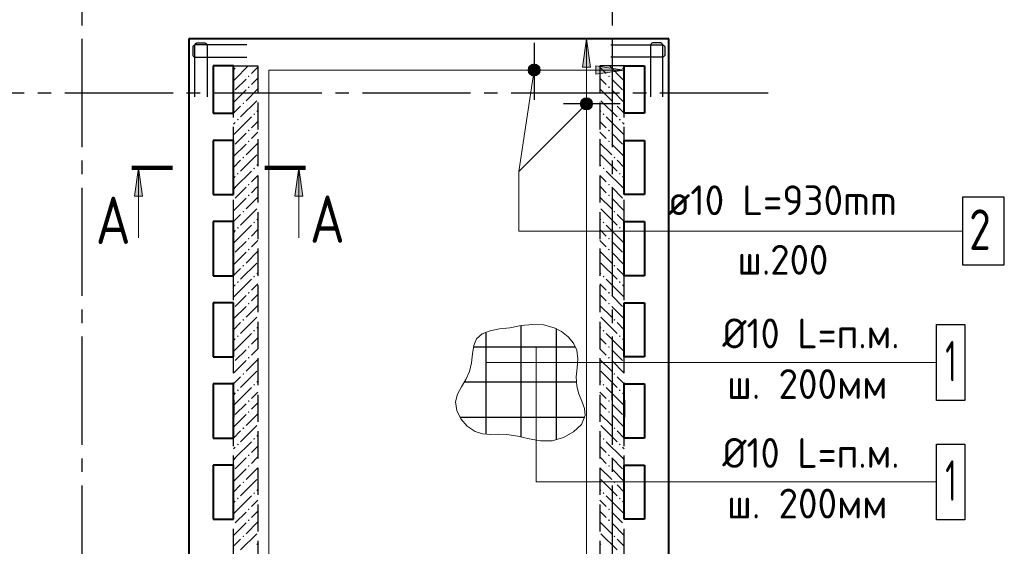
# Model space of a CAD drawing. Header units: millimetres. Extents: x 40580 to 1168286, y -220995 to 81020.
# Tile 321 of 419: x 814359 to 821639, y -107992 to -104100. Entities that reach past the tile are written whole.
import ezdxf

# ---------------------------------------------------------------- set-up
doc = ezdxf.new("R2010")
doc.units = ezdxf.units.MM
for name, pattern in [('______2', [270, 200, -70]), ('______5', [1100, 800, -100, 100, -100]), ('CENTER', [2, 1.25, -0.25, 0.25, -0.25])]:
    doc.linetypes.add(name, pattern=pattern)
for name, color, linetype, lineweight in [('Standard', 7, 'Continuous', 25), ('ОСИ', 7, 'CENTER', 15), ('Основная', 7, 'Continuous', 40), ('Позиционная метка линия выноска', 7, 'Continuous', 13), ('Позиционная метка номер позиции', 7, 'Continuous', 13), ('Узлы символ', 7, 'Continuous', 25)]:
    doc.layers.add(name, color=color, linetype=linetype, lineweight=lineweight)
doc.layers.add('ЖБ Стена верхний уровень', color=7, linetype='______2', true_color=0x656565)
doc.layers.add('Тонкие', color=7, linetype='Continuous')
doc.styles.add('ISOCPEUR', font='isocpeur.ttf')

msp = doc.modelspace()

# ---------------------------------------------------------------- hatches: boundary and pattern name
at = {"layer": 'ЖБ Стена верхний уровень', "linetype": 'Continuous', "lineweight": -3, "transparency": 33554687}
for points in [[(815999.1, -104442.1), (815995.8, -104445.5), (815992.4, -104442.1)], [(818799.1, -104442.1), (818795.8, -104445.5), (818792.4, -104442.1)], [(816058.4, -104519), (816051.9, -104512.5), (816045.4, -104519), (816051.9, -104525.5)], [(818709.3, -104519), (818715.8, -104512.5), (818722.3, -104519), (818715.8, -104525.5)], [(816058.4, -104599), (816051.9, -104592.5), (816045.4, -104599), (816051.9, -104605.5)], [(818709.3, -104599), (818715.8, -104592.5), (818722.3, -104599), (818715.8, -104605.5)], [(816018.4, -104719), (816011.9, -104712.5), (816005.4, -104719), (816011.9, -104725.5)], [(818749.3, -104719), (818755.8, -104712.5), (818762.3, -104719), (818755.8, -104725.5)], [(815978.4, -104839), (815971.9, -104832.5), (815965.4, -104839), (815971.9, -104845.5)], [(816098.4, -104799), (816091.9, -104792.5), (816085.4, -104799), (816091.9, -104805.5)], [(818669.3, -104799), (818675.8, -104792.5), (818682.3, -104799), (818675.8, -104805.5)], [(818789.3, -104839), (818795.8, -104832.5), (818802.3, -104839), (818795.8, -104845.5)], [(816058.4, -104919), (816051.9, -104912.5), (816045.4, -104919), (816051.9, -104925.5)], [(818709.3, -104919), (818715.8, -104912.5), (818722.3, -104919), (818715.8, -104925.5)], [(816058.4, -104999), (816051.9, -104992.5), (816045.4, -104999), (816051.9, -105005.5)], [(818709.3, -104999), (818715.8, -104992.5), (818722.3, -104999), (818715.8, -105005.5)], [(816018.4, -105119), (816011.9, -105112.5), (816005.4, -105119), (816011.9, -105125.5)], [(818749.3, -105119), (818755.8, -105112.5), (818762.3, -105119), (818755.8, -105125.5)], [(816098.4, -105199), (816091.9, -105192.5), (816085.4, -105199), (816091.9, -105205.5)], [(818669.3, -105199), (818675.8, -105192.5), (818682.3, -105199), (818675.8, -105205.5)], [(815978.4, -105239), (815971.9, -105232.5), (815965.4, -105239), (815971.9, -105245.5)], [(818789.3, -105239), (818795.8, -105232.5), (818802.3, -105239), (818795.8, -105245.5)], [(816058.4, -105319), (816051.9, -105312.5), (816045.4, -105319), (816051.9, -105325.5)], [(818709.3, -105319), (818715.8, -105312.5), (818722.3, -105319), (818715.8, -105325.5)], [(816058.4, -105399), (816051.9, -105392.5), (816045.4, -105399), (816051.9, -105405.5)], [(818709.3, -105399), (818715.8, -105392.5), (818722.3, -105399), (818715.8, -105405.5)], [(816018.4, -105519), (816011.9, -105512.5), (816005.4, -105519), (816011.9, -105525.5)], [(818749.3, -105519), (818755.8, -105512.5), (818762.3, -105519), (818755.8, -105525.5)], [(815978.4, -105639), (815971.9, -105632.5), (815965.4, -105639), (815971.9, -105645.5)], [(816098.4, -105599), (816091.9, -105592.5), (816085.4, -105599), (816091.9, -105605.5)], [(818669.3, -105599), (818675.8, -105592.5), (818682.3, -105599), (818675.8, -105605.5)], [(818789.3, -105639), (818795.8, -105632.5), (818802.3, -105639), (818795.8, -105645.5)], [(816058.4, -105719), (816051.9, -105712.5), (816045.4, -105719), (816051.9, -105725.5)], [(818709.3, -105719), (818715.8, -105712.5), (818722.3, -105719), (818715.8, -105725.5)], [(816058.4, -105799), (816051.9, -105792.5), (816045.4, -105799), (816051.9, -105805.5)], [(818709.3, -105799), (818715.8, -105792.5), (818722.3, -105799), (818715.8, -105805.5)], [(816018.4, -105919), (816011.9, -105912.5), (816005.4, -105919), (816011.9, -105925.5)], [(818749.3, -105919), (818755.8, -105912.5), (818762.3, -105919), (818755.8, -105925.5)], [(816098.4, -105999), (816091.9, -105992.5), (816085.4, -105999), (816091.9, -106005.5)], [(818669.3, -105999), (818675.8, -105992.5), (818682.3, -105999), (818675.8, -106005.5)], [(815978.4, -106039), (815971.9, -106032.5), (815965.4, -106039), (815971.9, -106045.5)], [(818789.3, -106039), (818795.8, -106032.5), (818802.3, -106039), (818795.8, -106045.5)], [(816058.4, -106119), (816051.9, -106112.5), (816045.4, -106119), (816051.9, -106125.5)], [(818709.3, -106119), (818715.8, -106112.5), (818722.3, -106119), (818715.8, -106125.5)], [(816058.4, -106199), (816051.9, -106192.5), (816045.4, -106199), (816051.9, -106205.5)], [(818709.3, -106199), (818715.8, -106192.5), (818722.3, -106199), (818715.8, -106205.5)], [(816018.4, -106319), (816011.9, -106312.5), (816005.4, -106319), (816011.9, -106325.5)], [(818749.3, -106319), (818755.8, -106312.5), (818762.3, -106319), (818755.8, -106325.5)], [(815978.4, -106439), (815971.9, -106432.5), (815965.4, -106439), (815971.9, -106445.5)], [(816098.4, -106399), (816091.9, -106392.5), (816085.4, -106399), (816091.9, -106405.5)], [(818669.3, -106399), (818675.8, -106392.5), (818682.3, -106399), (818675.8, -106405.5)], [(818789.3, -106439), (818795.8, -106432.5), (818802.3, -106439), (818795.8, -106445.5)], [(816058.4, -106519), (816051.9, -106512.5), (816045.4, -106519), (816051.9, -106525.5)], [(818709.3, -106519), (818715.8, -106512.5), (818722.3, -106519), (818715.8, -106525.5)], [(816058.4, -106599), (816051.9, -106592.5), (816045.4, -106599), (816051.9, -106605.5)], [(818709.3, -106599), (818715.8, -106592.5), (818722.3, -106599), (818715.8, -106605.5)], [(816018.4, -106719), (816011.9, -106712.5), (816005.4, -106719), (816011.9, -106725.5)], [(818749.3, -106719), (818755.8, -106712.5), (818762.3, -106719), (818755.8, -106725.5)], [(816098.4, -106799), (816091.9, -106792.5), (816085.4, -106799), (816091.9, -106805.5)], [(818669.3, -106799), (818675.8, -106792.5), (818682.3, -106799), (818675.8, -106805.5)], [(815978.4, -106839), (815971.9, -106832.5), (815965.4, -106839), (815971.9, -106845.5)], [(818789.3, -106839), (818795.8, -106832.5), (818802.3, -106839), (818795.8, -106845.5)], [(816058.4, -106919), (816051.9, -106912.5), (816045.4, -106919), (816051.9, -106925.5)], [(818709.3, -106919), (818715.8, -106912.5), (818722.3, -106919), (818715.8, -106925.5)], [(816058.4, -106999), (816051.9, -106992.5), (816045.4, -106999), (816051.9, -107005.5)], [(818709.3, -106999), (818715.8, -106992.5), (818722.3, -106999), (818715.8, -107005.5)], [(816018.4, -107119), (816011.9, -107112.5), (816005.4, -107119), (816011.9, -107125.5)], [(818749.3, -107119), (818755.8, -107112.5), (818762.3, -107119), (818755.8, -107125.5)], [(815978.4, -107239), (815971.9, -107232.5), (815965.4, -107239), (815971.9, -107245.5)], [(816098.4, -107199), (816091.9, -107192.5), (816085.4, -107199), (816091.9, -107205.5)], [(818669.3, -107199), (818675.8, -107192.5), (818682.3, -107199), (818675.8, -107205.5)], [(818789.3, -107239), (818795.8, -107232.5), (818802.3, -107239), (818795.8, -107245.5)], [(816058.4, -107319), (816051.9, -107312.5), (816045.4, -107319), (816051.9, -107325.5)], [(818709.3, -107319), (818715.8, -107312.5), (818722.3, -107319), (818715.8, -107325.5)], [(816058.4, -107399), (816051.9, -107392.5), (816045.4, -107399), (816051.9, -107405.5)], [(818709.3, -107399), (818715.8, -107392.5), (818722.3, -107399), (818715.8, -107405.5)], [(816018.4, -107519), (816011.9, -107512.5), (816005.4, -107519), (816011.9, -107525.5)], [(818749.3, -107519), (818755.8, -107512.5), (818762.3, -107519), (818755.8, -107525.5)], [(816098.4, -107599), (816091.9, -107592.5), (816085.4, -107599), (816091.9, -107605.5)], [(818669.3, -107599), (818675.8, -107592.5), (818682.3, -107599), (818675.8, -107605.5)], [(815978.4, -107639), (815971.9, -107632.5), (815965.4, -107639), (815971.9, -107645.5)], [(818789.3, -107639), (818795.8, -107632.5), (818802.3, -107639), (818795.8, -107645.5)], [(816058.4, -107719), (816051.9, -107712.5), (816045.4, -107719), (816051.9, -107725.5)], [(818709.3, -107719), (818715.8, -107712.5), (818722.3, -107719), (818715.8, -107725.5)], [(816058.4, -107799), (816051.9, -107792.5), (816045.4, -107799), (816051.9, -107805.5)], [(818709.3, -107799), (818715.8, -107792.5), (818722.3, -107799), (818715.8, -107805.5)], [(816018.4, -107919), (816011.9, -107912.5), (816005.4, -107919), (816011.9, -107925.5)], [(818749.3, -107919), (818755.8, -107912.5), (818762.3, -107919), (818755.8, -107925.5)]]:
    msp.add_hatch(color=7, dxfattribs=at).paths.add_polyline_path(points, flags=16)
at = {"layer": 'Позиционная метка линия выноска', "linetype": 'Continuous', "lineweight": 13, "transparency": 33554687}
msp.add_hatch(color=7, dxfattribs=at).paths.add_polyline_path([(818578.8, -104452.1), (818548.8, -104242.1), (818518.8, -104452.1)])
msp.add_hatch(color=7, dxfattribs=at).paths.add_polyline_path([(818618.8, -104442.1), (818828.8, -104472.1), (818618.8, -104502.1)], flags=16)
at = {"layer": 'Позиционная метка номер позиции', "linetype": 'Continuous', "lineweight": 13, "transparency": 33554687}
for points in [[(818194.9, -104503.9), (818131.3, -104440.3), (818119.8, -104460.6)], [(818194.9, -104503.9), (818119.8, -104460.6), (818174.6, -104515.4)], [(818174.6, -104515.4), (818119.8, -104460.6), (818119.8, -104483.6)], [(818206.4, -104483.6), (818151.6, -104428.8), (818131.3, -104440.3)], [(818206.4, -104483.6), (818131.3, -104440.3), (818194.9, -104503.9)], [(818206.4, -104460.6), (818174.6, -104428.8), (818151.6, -104428.8)], [(818206.4, -104460.6), (818151.6, -104428.8), (818206.4, -104483.6)], [(818174.6, -104428.8), (818206.4, -104460.6), (818194.9, -104440.3)], [(818174.6, -104515.4), (818119.8, -104483.6), (818151.6, -104515.4)], [(818151.6, -104515.4), (818119.8, -104483.6), (818131.3, -104503.9)], [(818592.1, -104733.5), (818537.4, -104678.8), (818517, -104690.3)], [(818592.1, -104710.6), (818560.3, -104678.8), (818537.4, -104678.8)], [(818592.1, -104710.6), (818537.4, -104678.8), (818592.1, -104733.5)], [(818560.3, -104678.8), (818592.1, -104710.6), (818580.6, -104690.3)], [(818580.6, -104753.9), (818517, -104690.3), (818505.5, -104710.6)], [(818580.6, -104753.9), (818505.5, -104710.6), (818560.3, -104765.4)], [(818560.3, -104765.4), (818505.5, -104710.6), (818505.5, -104733.5)], [(818560.3, -104765.4), (818505.5, -104733.5), (818537.4, -104765.4)], [(818537.4, -104765.4), (818505.5, -104733.5), (818517, -104753.9)], [(818592.1, -104733.5), (818517, -104690.3), (818580.6, -104753.9)]]:
    msp.add_hatch(color=7, dxfattribs=at).paths.add_polyline_path(points)
at = {"layer": 'Узлы символ', "linetype": 'Continuous', "lineweight": 13, "transparency": 33554687}
for points in [[(815207.8, -105404.2), (815237.8, -105194.2), (815267.8, -105404.2)], [(816392.1, -105404.2), (816422.1, -105194.2), (816452.1, -105404.2)]]:
    msp.add_hatch(color=7, dxfattribs=at).paths.add_polyline_path(points, flags=16)

# ---------------------------------------------------------------- linework, layer by layer
at = {"color": 7, "linetype": 'Continuous', "lineweight": 25, "transparency": 33554687}
for p, q in [((818163.1, -104272.1), (818163.1, -104692.1)), ((818798.8, -104722.1), (818378.8, -104722.1))]:
    msp.add_line(p, q, dxfattribs=at)
at = {"color": 7, "linetype": 'Continuous', "lineweight": -3, "transparency": 33554687}
for points in [[(816037.8, -104287.1), (815656.9, -104287.1), (815653.4, -104287.6), (815649.8, -104288.8), (815646.4, -104290.7), (815643.7, -104293), (815641.4, -104295.7), (815639.5, -104299.1), (815638.3, -104302.7), (815637.8, -104306.2), (815637.8, -104358), (815638.3, -104361.5), (815639.5, -104365.2), (815641.4, -104368.5), (815643.7, -104371.2), (815646.4, -104373.5), (815649.8, -104375.4), (815653.4, -104376.6), (815656.9, -104377.1), (816037.8, -104377.1)], [(816037.8, -104287.1), (815656.9, -104287.1), (815653.4, -104287.6), (815649.8, -104288.8), (815646.4, -104290.7), (815643.7, -104293), (815641.4, -104295.7), (815639.5, -104299.1), (815638.3, -104302.7), (815637.8, -104306.2), (815637.8, -104358), (815638.3, -104361.5), (815639.5, -104365.2), (815641.4, -104368.5), (815643.7, -104371.2), (815646.4, -104373.5), (815649.8, -104375.4), (815653.4, -104376.6), (815656.9, -104377.1), (816037.8, -104377.1)], [(815653.8, -104671.1), (815653.8, -104290.2), (815654.3, -104286.7), (815655.5, -104283), (815657.4, -104279.7), (815659.7, -104277), (815662.4, -104274.7), (815665.8, -104272.8), (815669.4, -104271.6), (815672.9, -104271.1), (815724.7, -104271.1), (815728.2, -104271.6), (815731.9, -104272.8), (815735.2, -104274.7), (815738, -104277), (815740.2, -104279.7), (815742.1, -104283), (815743.3, -104286.7), (815743.8, -104290.2), (815743.8, -104671.1)], [(815653.8, -104671.1), (815653.8, -104290.2), (815654.3, -104286.7), (815655.5, -104283), (815657.4, -104279.7), (815659.7, -104277), (815662.4, -104274.7), (815665.8, -104272.8), (815669.4, -104271.6), (815672.9, -104271.1), (815724.7, -104271.1), (815728.2, -104271.6), (815731.9, -104272.8), (815735.2, -104274.7), (815738, -104277), (815740.2, -104279.7), (815742.1, -104283), (815743.3, -104286.7), (815743.8, -104290.2), (815743.8, -104671.1)], [(818729.8, -104287.1), (819110.7, -104287.1), (819114.2, -104287.6), (819117.9, -104288.8), (819121.2, -104290.7), (819124, -104293), (819126.2, -104295.7), (819128.1, -104299.1), (819129.3, -104302.7), (819129.8, -104306.2), (819129.8, -104358), (819129.3, -104361.5), (819128.1, -104365.2), (819126.2, -104368.5), (819124, -104371.2), (819121.2, -104373.5), (819117.9, -104375.4), (819114.2, -104376.6), (819110.7, -104377.1), (818729.8, -104377.1)], [(818729.8, -104287.1), (819110.7, -104287.1), (819114.2, -104287.6), (819117.9, -104288.8), (819121.2, -104290.7), (819124, -104293), (819126.2, -104295.7), (819128.1, -104299.1), (819129.3, -104302.7), (819129.8, -104306.2), (819129.8, -104358), (819129.3, -104361.5), (819128.1, -104365.2), (819126.2, -104368.5), (819124, -104371.2), (819121.2, -104373.5), (819117.9, -104375.4), (819114.2, -104376.6), (819110.7, -104377.1), (818729.8, -104377.1)], [(819113.8, -104671.1), (819113.8, -104290.2), (819113.3, -104286.7), (819112.1, -104283), (819110.2, -104279.7), (819107.9, -104277), (819105.2, -104274.7), (819101.9, -104272.8), (819098.2, -104271.6), (819094.7, -104271.1), (819042.9, -104271.1), (819039.4, -104271.6), (819035.8, -104272.8), (819032.4, -104274.7), (819029.7, -104277), (819027.4, -104279.7), (819025.5, -104283), (819024.3, -104286.7), (819023.8, -104290.2), (819023.8, -104671.1)], [(819113.8, -104671.1), (819113.8, -104290.2), (819113.3, -104286.7), (819112.1, -104283), (819110.2, -104279.7), (819107.9, -104277), (819105.2, -104274.7), (819101.9, -104272.8), (819098.2, -104271.6), (819094.7, -104271.1), (819042.9, -104271.1), (819039.4, -104271.6), (819035.8, -104272.8), (819032.4, -104274.7), (819029.7, -104277), (819027.4, -104279.7), (819025.5, -104283), (819024.3, -104286.7), (819023.8, -104290.2), (819023.8, -104671.1)]]:
    msp.add_lwpolyline(points, dxfattribs=at)
at = {"color": 7, "linetype": 'Continuous', "lineweight": 25, "transparency": 33554687}
msp.add_lwpolyline([(821328.8, -105912.1), (821638.8, -105912.1), (821638.8, -105412.1), (821328.8, -105412.1), (821328.8, -105912.1)], dxfattribs=at)
at = {"layer": 'Standard', "color": 251, "linetype": 'Continuous', "lineweight": -3, "true_color": 0x656565, "transparency": 33554687}
for p, q in [((815608.8, -106912.1), (815608.8, -106787.1)), ((818738.8, -106912.1), (818738.8, -106787.1)), ((819158.8, -106912.1), (819158.8, -106787.1)), ((815608.8, -106912.1), (815608.8, -107037.1)), ((818738.8, -106912.1), (818738.8, -107037.1)), ((818738.8, -106912.1), (818738.8, -106912.1)), ((819158.8, -106912.1), (819158.8, -107037.1))]:
    msp.add_line(p, q, dxfattribs=at)
at = {"layer": 'ЖБ Стена верхний уровень', "color": 251, "linetype": '______2', "lineweight": -3, "true_color": 0x656565, "transparency": 33554687}
for p, q in [((815938.8, -110222.1), (815938.8, -104442.1)), ((815938.8, -104442.1), (816118.8, -104442.1)), ((816118.8, -104442.1), (816118.8, -109542.1)), ((818648.8, -104442.1), (818648.8, -109542.1)), ((818828.8, -104442.1), (818648.8, -104442.1)), ((818828.8, -110222.1), (818828.8, -104442.1))]:
    msp.add_line(p, q, dxfattribs=at)
at = {"layer": 'ЖБ Стена верхний уровень', "color": 9, "linetype": 'Continuous', "lineweight": -3, "true_color": 0xc7c7c7, "transparency": 33554687}
for p, q in [((815951.9, -104459), (815938.8, -104472)), ((815951.9, -104539), (816048.7, -104442.1)), ((816118.8, -104452), (816071.9, -104499)), ((818648.8, -104452), (818695.8, -104499)), ((818815.8, -104539), (818718.9, -104442.1)), ((818815.8, -104459), (818828.8, -104472)), ((815951.9, -104539), (815938.8, -104552)), ((816031.9, -104539), (815951.9, -104619)), ((816071.9, -104579), (816111.9, -104539)), ((816111.9, -104539), (816118.8, -104532)), ((818655.8, -104539), (818648.8, -104532)), ((818695.8, -104579), (818655.8, -104539)), ((818735.8, -104539), (818815.8, -104619)), ((818815.8, -104539), (818828.8, -104552)), ((816118.8, -104612), (816031.9, -104699)), ((818648.8, -104612), (818735.8, -104699)), ((816031.9, -104619), (815938.8, -104712)), ((818735.8, -104619), (818828.8, -104712)), ((815938.8, -104792), (815991.9, -104739)), ((816111.9, -104699), (815991.9, -104819)), ((818655.8, -104699), (818775.8, -104819)), ((818828.8, -104792), (818775.8, -104739)), ((815951.9, -104939), (816071.9, -104819)), ((816118.8, -104772), (816111.9, -104779)), ((818648.8, -104772), (818655.8, -104779)), ((818815.8, -104939), (818695.8, -104819)), ((815951.9, -104859), (815938.8, -104872)), ((816118.8, -104852), (816071.9, -104899)), ((818648.8, -104852), (818695.8, -104899)), ((818815.8, -104859), (818828.8, -104872)), ((815951.9, -104939), (815938.8, -104952)), ((816031.9, -104939), (815951.9, -105019)), ((816071.9, -104979), (816111.9, -104939)), ((816111.9, -104939), (816118.8, -104932)), ((818655.8, -104939), (818648.8, -104932)), ((818695.8, -104979), (818655.8, -104939)), ((818735.8, -104939), (818815.8, -105019)), ((818815.8, -104939), (818828.8, -104952)), ((816031.9, -105019), (815938.8, -105112)), ((816118.8, -105012), (816031.9, -105099)), ((818648.8, -105012), (818735.8, -105099)), ((818735.8, -105019), (818828.8, -105112)), ((816111.9, -105099), (815991.9, -105219)), ((818655.8, -105099), (818775.8, -105219)), ((815938.8, -105192), (815991.9, -105139)), ((816118.8, -105172), (816111.9, -105179)), ((818648.8, -105172), (818655.8, -105179)), ((818828.8, -105192), (818775.8, -105139)), ((815951.9, -105259), (815938.8, -105272)), ((815951.9, -105339), (816071.9, -105219)), ((816118.8, -105252), (816071.9, -105299)), ((818648.8, -105252), (818695.8, -105299)), ((818815.8, -105339), (818695.8, -105219)), ((818815.8, -105259), (818828.8, -105272)), ((815951.9, -105339), (815938.8, -105352)), ((816031.9, -105339), (815951.9, -105419)), ((816071.9, -105379), (816111.9, -105339)), ((816111.9, -105339), (816118.8, -105332)), ((818655.8, -105339), (818648.8, -105332)), ((818695.8, -105379), (818655.8, -105339)), ((818735.8, -105339), (818815.8, -105419)), ((818815.8, -105339), (818828.8, -105352)), ((816118.8, -105412), (816031.9, -105499)), ((818648.8, -105412), (818735.8, -105499)), ((816031.9, -105419), (815938.8, -105512)), ((818735.8, -105419), (818828.8, -105512)), ((815938.8, -105592), (815991.9, -105539)), ((816111.9, -105499), (815991.9, -105619)), ((818655.8, -105499), (818775.8, -105619)), ((818828.8, -105592), (818775.8, -105539)), ((815951.9, -105739), (816071.9, -105619)), ((816118.8, -105572), (816111.9, -105579)), ((818648.8, -105572), (818655.8, -105579)), ((818815.8, -105739), (818695.8, -105619)), ((815951.9, -105659), (815938.8, -105672)), ((816118.8, -105652), (816071.9, -105699)), ((818648.8, -105652), (818695.8, -105699)), ((818815.8, -105659), (818828.8, -105672)), ((815951.9, -105739), (815938.8, -105752)), ((816031.9, -105739), (815951.9, -105819)), ((816071.9, -105779), (816111.9, -105739)), ((816111.9, -105739), (816118.8, -105732)), ((818655.8, -105739), (818648.8, -105732)), ((818695.8, -105779), (818655.8, -105739)), ((818735.8, -105739), (818815.8, -105819)), ((818815.8, -105739), (818828.8, -105752)), ((816031.9, -105819), (815938.8, -105912)), ((816118.8, -105812), (816031.9, -105899)), ((818648.8, -105812), (818735.8, -105899)), ((818735.8, -105819), (818828.8, -105912)), ((816111.9, -105899), (815991.9, -106019)), ((818655.8, -105899), (818775.8, -106019)), ((815938.8, -105992), (815991.9, -105939)), ((816118.8, -105972), (816111.9, -105979)), ((818648.8, -105972), (818655.8, -105979)), ((818828.8, -105992), (818775.8, -105939)), ((815951.9, -106059), (815938.8, -106072)), ((815951.9, -106139), (816071.9, -106019)), ((816118.8, -106052), (816071.9, -106099)), ((818648.8, -106052), (818695.8, -106099)), ((818815.8, -106139), (818695.8, -106019)), ((818815.8, -106059), (818828.8, -106072)), ((815951.9, -106139), (815938.8, -106152)), ((816031.9, -106139), (815951.9, -106219)), ((816071.9, -106179), (816111.9, -106139)), ((816111.9, -106139), (816118.8, -106132)), ((818655.8, -106139), (818648.8, -106132)), ((818695.8, -106179), (818655.8, -106139)), ((818735.8, -106139), (818815.8, -106219)), ((818815.8, -106139), (818828.8, -106152)), ((816118.8, -106212), (816031.9, -106299)), ((818648.8, -106212), (818735.8, -106299)), ((816031.9, -106219), (815938.8, -106312)), ((818735.8, -106219), (818828.8, -106312)), ((815938.8, -106392), (815991.9, -106339)), ((816111.9, -106299), (815991.9, -106419)), ((818655.8, -106299), (818775.8, -106419)), ((818828.8, -106392), (818775.8, -106339)), ((815951.9, -106539), (816071.9, -106419)), ((816118.8, -106372), (816111.9, -106379)), ((818648.8, -106372), (818655.8, -106379)), ((818815.8, -106539), (818695.8, -106419)), ((815951.9, -106459), (815938.8, -106472)), ((816118.8, -106452), (816071.9, -106499)), ((818648.8, -106452), (818695.8, -106499)), ((818815.8, -106459), (818828.8, -106472)), ((815951.9, -106539), (815938.8, -106552)), ((816031.9, -106539), (815951.9, -106619)), ((816071.9, -106579), (816111.9, -106539)), ((816111.9, -106539), (816118.8, -106532)), ((818655.8, -106539), (818648.8, -106532)), ((818695.8, -106579), (818655.8, -106539)), ((818735.8, -106539), (818815.8, -106619)), ((818815.8, -106539), (818828.8, -106552)), ((816031.9, -106619), (815938.8, -106712)), ((816118.8, -106612), (816031.9, -106699)), ((818648.8, -106612), (818735.8, -106699)), ((818735.8, -106619), (818828.8, -106712)), ((816111.9, -106699), (815991.9, -106819)), ((818655.8, -106699), (818775.8, -106819)), ((815938.8, -106792), (815991.9, -106739)), ((816118.8, -106772), (816111.9, -106779)), ((818648.8, -106772), (818655.8, -106779)), ((818828.8, -106792), (818775.8, -106739)), ((815951.9, -106859), (815938.8, -106872)), ((815951.9, -106939), (816071.9, -106819)), ((816118.8, -106852), (816071.9, -106899)), ((818648.8, -106852), (818695.8, -106899)), ((818815.8, -106939), (818695.8, -106819)), ((818815.8, -106859), (818828.8, -106872)), ((815951.9, -106939), (815938.8, -106952)), ((816031.9, -106939), (815951.9, -107019)), ((816071.9, -106979), (816111.9, -106939)), ((816111.9, -106939), (816118.8, -106932)), ((818655.8, -106939), (818648.8, -106932)), ((818695.8, -106979), (818655.8, -106939)), ((818735.8, -106939), (818815.8, -107019)), ((818815.8, -106939), (818828.8, -106952)), ((816031.9, -107019), (815938.8, -107112)), ((816118.8, -107012), (816031.9, -107099)), ((818648.8, -107012), (818735.8, -107099)), ((818735.8, -107019), (818828.8, -107112)), ((815938.8, -107192), (815991.9, -107139)), ((816111.9, -107099), (815991.9, -107219)), ((818655.8, -107099), (818775.8, -107219)), ((818828.8, -107192), (818775.8, -107139)), ((815951.9, -107339), (816071.9, -107219)), ((816118.8, -107172), (816111.9, -107179)), ((818648.8, -107172), (818655.8, -107179)), ((818815.8, -107339), (818695.8, -107219)), ((815951.9, -107259), (815938.8, -107272)), ((816118.8, -107252), (816071.9, -107299)), ((818648.8, -107252), (818695.8, -107299)), ((818815.8, -107259), (818828.8, -107272)), ((815951.9, -107339), (815938.8, -107352)), ((816031.9, -107339), (815951.9, -107419)), ((816071.9, -107379), (816111.9, -107339)), ((816111.9, -107339), (816118.8, -107332)), ((818655.8, -107339), (818648.8, -107332)), ((818695.8, -107379), (818655.8, -107339)), ((818735.8, -107339), (818815.8, -107419)), ((818815.8, -107339), (818828.8, -107352)), ((816031.9, -107419), (815938.8, -107512)), ((816118.8, -107412), (816031.9, -107499)), ((818648.8, -107412), (818735.8, -107499)), ((818735.8, -107419), (818828.8, -107512)), ((816111.9, -107499), (815991.9, -107619)), ((818655.8, -107499), (818775.8, -107619)), ((815938.8, -107592), (815991.9, -107539)), ((816118.8, -107572), (816111.9, -107579)), ((818648.8, -107572), (818655.8, -107579)), ((818828.8, -107592), (818775.8, -107539)), ((815951.9, -107659), (815938.8, -107672)), ((815951.9, -107739), (816071.9, -107619)), ((816118.8, -107652), (816071.9, -107699)), ((818648.8, -107652), (818695.8, -107699)), ((818815.8, -107739), (818695.8, -107619)), ((818815.8, -107659), (818828.8, -107672)), ((815951.9, -107739), (815938.8, -107752)), ((816031.9, -107739), (815951.9, -107819)), ((816071.9, -107779), (816111.9, -107739)), ((816111.9, -107739), (816118.8, -107732)), ((818655.8, -107739), (818648.8, -107732)), ((818695.8, -107779), (818655.8, -107739)), ((818735.8, -107739), (818815.8, -107819)), ((818815.8, -107739), (818828.8, -107752)), ((816031.9, -107819), (815938.8, -107912)), ((816118.8, -107812), (816031.9, -107899)), ((818648.8, -107812), (818735.8, -107899)), ((818735.8, -107819), (818828.8, -107912)), ((815938.8, -107992), (815991.9, -107939)), ((816111.9, -107899), (815991.9, -108019)), ((818655.8, -107899), (818775.8, -108019)), ((818828.8, -107992), (818775.8, -107939)), ((816118.8, -107972), (816111.9, -107979)), ((818648.8, -107972), (818655.8, -107979))]:
    msp.add_line(p, q, dxfattribs=at)
at = {"layer": 'ОСИ', "color": 8, "linetype": '______5', "lineweight": -3, "transparency": 33554687}
for p, q in [((814818.8, -103142.1), (814818.8, -112842.1)), ((818738.8, -103142.1), (818738.8, -112842.1)), ((819892.5, -104642.1), (792349.1, -104642.1)), ((819892.5, -104642.1), (792349.1, -104642.1))]:
    msp.add_line(p, q, dxfattribs=at)
at = {"layer": 'Основная', "transparency": 33554687}
for p, q in [((815608.8, -104242.1), (815608.8, -110552.1)), ((819158.8, -104242.1), (815608.8, -104242.1)), ((819158.8, -110552.1), (819158.8, -104242.1)), ((815938.8, -104442.1), (815788.8, -104442.1)), ((815788.8, -104442.1), (815788.8, -104792.1)), ((815938.8, -104792.1), (815938.8, -104442.1)), ((818828.8, -104792.1), (818828.8, -104442.1)), ((818828.8, -104442.1), (818978.8, -104442.1)), ((818978.8, -104442.1), (818978.8, -104792.1)), ((815788.8, -104792.1), (815938.8, -104792.1)), ((818978.8, -104792.1), (818828.8, -104792.1)), ((815788.8, -104992.1), (815788.8, -105392.1)), ((815938.8, -104992.1), (815788.8, -104992.1)), ((815938.8, -105392.1), (815938.8, -104992.1)), ((818828.8, -105392.1), (818828.8, -104992.1)), ((818828.8, -104992.1), (818978.8, -104992.1)), ((818978.8, -104992.1), (818978.8, -105392.1)), ((815788.8, -105392.1), (815938.8, -105392.1)), ((818978.8, -105392.1), (818828.8, -105392.1)), ((815788.8, -105592.1), (815788.8, -105992.1)), ((815938.8, -105592.1), (815788.8, -105592.1)), ((815938.8, -105992.1), (815938.8, -105592.1)), ((818828.8, -105992.1), (818828.8, -105592.1)), ((818828.8, -105592.1), (818978.8, -105592.1)), ((818978.8, -105592.1), (818978.8, -105992.1)), ((815788.8, -105992.1), (815938.8, -105992.1)), ((818978.8, -105992.1), (818828.8, -105992.1)), ((815788.8, -106192.1), (815788.8, -106592.1)), ((815938.8, -106192.1), (815788.8, -106192.1)), ((815938.8, -106592.1), (815938.8, -106192.1)), ((818828.8, -106592.1), (818828.8, -106192.1)), ((818828.8, -106192.1), (818978.8, -106192.1)), ((818978.8, -106192.1), (818978.8, -106592.1)), ((815788.8, -106592.1), (815938.8, -106592.1)), ((818978.8, -106592.1), (818828.8, -106592.1)), ((815788.8, -106792.1), (815788.8, -107192.1)), ((815938.8, -106792.1), (815788.8, -106792.1)), ((815938.8, -107192.1), (815938.8, -106792.1)), ((818828.8, -107192.1), (818828.8, -106792.1)), ((818828.8, -106792.1), (818978.8, -106792.1)), ((818978.8, -106792.1), (818978.8, -107192.1)), ((815788.8, -106912.1), (815788.8, -107037.1)), ((815788.8, -106912.1), (815788.8, -107012.1)), ((815938.8, -106912.1), (815938.8, -107037.1)), ((815938.8, -106912.1), (815938.8, -107012.1)), ((815938.8, -106912.1), (815938.8, -107037.1)), ((815938.8, -106912.1), (815938.8, -107012.1)), ((818828.8, -106912.1), (818828.8, -107037.1)), ((818828.8, -106912.1), (818828.8, -107012.1)), ((818978.8, -106912.1), (818978.8, -107037.1)), ((818978.8, -106912.1), (818978.8, -107012.1)), ((815788.8, -107192.1), (815938.8, -107192.1)), ((818978.8, -107192.1), (818828.8, -107192.1)), ((815788.8, -107392.1), (815788.8, -107792.1)), ((815938.8, -107392.1), (815788.8, -107392.1)), ((815938.8, -107792.1), (815938.8, -107392.1)), ((818828.8, -107792.1), (818828.8, -107392.1)), ((818828.8, -107392.1), (818978.8, -107392.1)), ((818978.8, -107392.1), (818978.8, -107792.1)), ((815788.8, -107792.1), (815938.8, -107792.1)), ((818978.8, -107792.1), (818828.8, -107792.1))]:
    msp.add_line(p, q, dxfattribs=at)
at = {"layer": 'Позиционная метка линия выноска', "color": 251, "linetype": 'Continuous', "lineweight": 13, "true_color": 0x494949, "transparency": 33554687}
for p, q in [((818548.8, -104242.1), (818518.8, -104452.1)), ((818578.8, -104452.1), (818548.8, -104242.1)), ((818548.8, -109442.1), (818548.8, -104242.1)), ((818518.8, -104452.1), (818578.8, -104452.1)), ((818618.8, -104502.1), (818618.8, -104442.1)), ((818618.8, -104442.1), (818828.8, -104472.1)), ((816200.6, -110222.1), (816200.6, -104472.1)), ((816200.6, -104472.1), (818828.8, -104472.1)), ((818828.8, -104472.1), (818618.8, -104502.1))]:
    msp.add_line(p, q, dxfattribs=at)
at = {"layer": 'Позиционная метка номер позиции', "color": 7, "linetype": 'Continuous', "lineweight": 13, "transparency": 33554687}
for p, q in [((818131.3, -104440.3), (818131.3, -104440.3)), ((818194.9, -104440.3), (818194.9, -104440.3)), ((818048.8, -105222.1), (818163.1, -104472.1)), ((818131.3, -104503.9), (818131.3, -104503.9)), ((818194.9, -104503.9), (818194.9, -104503.9)), ((818517, -104690.3), (818517, -104690.3)), ((818517, -104753.9), (818517, -104753.9)), ((818580.6, -104690.3), (818580.6, -104690.3)), ((818580.6, -104753.9), (818580.6, -104753.9)), ((821136.7, -106633.4), (817804.4, -106633.4))]:
    msp.add_line(p, q, dxfattribs=at)
at = {"layer": 'Позиционная метка номер позиции', "color": 7, "linetype": 'Continuous', "lineweight": -3, "transparency": 33554687}
for p, q in [((818065.2, -106361.6), (818065.2, -107184.4)), ((817804.4, -106409.8), (817804.4, -107163.1)), ((818325.9, -106382.9), (818325.9, -107205.5)), ((818468.5, -106519.3), (817713.6, -106519.3)), ((818473.5, -106780), (817644.9, -106780)), ((818536, -107040.8), (817614.4, -107040.8))]:
    msp.add_line(p, q, dxfattribs=at)
at = {"layer": 'Позиционная метка номер позиции', "color": 7, "linetype": 'Continuous', "lineweight": 13, "transparency": 33554687}
for points in [[(818548.8, -104722.1), (818048.8, -105222.1), (818048.8, -105662.1), (821328.8, -105662.1)], [(821136.7, -107516.7), (818176.7, -107516.7), (818176.7, -106519.3)]]:
    msp.add_lwpolyline(points, dxfattribs=at)
at = {"layer": 'Позиционная метка номер позиции', "color": 7, "linetype": '______2', "lineweight": 13, "transparency": 33554687}
msp.add_lwpolyline([(817982.5, -106376.4), (818066.5, -106361.4), (818149.7, -106352.4), (818231.4, -106355.4), (818311, -106376.4), (818365.4, -106405), (818414.1, -106443.7), (818452.7, -106490.2), (818476.9, -106542.3), (818484.6, -106605.8), (818479.6, -106672.2), (818473.3, -106740.2), (818476.9, -106808.3), (818493.5, -106865.2), (818515.8, -106920.7), (818534.1, -106974.4), (818538.7, -107026), (818511.9, -107090.8), (818454.4, -107146.4), (818378.5, -107188.2), (818296, -107211.6), (818208.3, -107213.7), (818124.8, -107199), (818042.8, -107179.1), (817959.6, -107165.7), (817900.2, -107164.4), (817840.5, -107164.8), (817781.7, -107160.2), (817725.5, -107143.6), (817668, -107105.4), (817621, -107051.2), (817590.3, -106988.4), (817581.5, -106924.3), (817595.8, -106867.9), (817624.4, -106813.8), (817657.2, -106758.9), (817684.3, -106700), (817698.7, -106635.3), (817706.2, -106569.5), (817716, -106508.6), (817737.3, -106458.3), (817778.9, -106421.9), (817837.4, -106399.1), (817907.2, -106385.5), (817982.5, -106376.4)], dxfattribs=at)
at = {"layer": 'Позиционная метка номер позиции', "color": 7, "linetype": 'Continuous', "lineweight": 25, "transparency": 33554687}
for points in [[(821346.7, -106913.4), (821136.7, -106913.4), (821136.7, -106353.4), (821346.7, -106353.4), (821346.7, -106913.4)], [(821346.7, -107796.7), (821136.7, -107796.7), (821136.7, -107236.7), (821346.7, -107236.7), (821346.7, -107796.7)]]:
    msp.add_lwpolyline(points, dxfattribs=at)
at = {"layer": 'Позиционная метка номер позиции', "color": 7, "linetype": 'Continuous', "lineweight": 13, "transparency": 33554687}
for centre in [(818163.1, -104472.1), (818548.8, -104722.1)]:
    msp.add_circle(centre, 45, dxfattribs=at)
at = {"layer": 'Тонкие', "lineweight": 100}
for p, q in [((815487.8, -105194.2), (815187.8, -105194.2)), ((816172.1, -105194.2), (816472.1, -105194.2))]:
    msp.add_line(p, q, dxfattribs=at)
at = {"layer": 'Узлы символ', "color": 7, "linetype": 'Continuous', "lineweight": 13, "transparency": 33554687}
for p, q in [((815207.8, -105404.2), (815237.8, -105194.2)), ((815237.8, -105194.2), (815237.8, -105713.4)), ((815237.8, -105194.2), (815267.8, -105404.2)), ((816392.1, -105404.2), (816422.1, -105194.2)), ((816422.1, -105194.2), (816422.1, -105713.4)), ((816422.1, -105194.2), (816452.1, -105404.2)), ((815267.8, -105404.2), (815207.8, -105404.2)), ((815237.8, -105404.2), (815237.8, -105419.2)), ((816452.1, -105404.2), (816392.1, -105404.2)), ((816422.1, -105404.2), (816422.1, -105419.2))]:
    msp.add_line(p, q, dxfattribs=at)

# ---------------------------------------------------------------- texts
at = {"color": 7, "linetype": 'Continuous', "lineweight": 13, "transparency": 33554687, "attachment_point": 7, "style": 'ISOCPEUR'}
for s, insert, char_height, width in [('\\W0.96;ø10 L=930mm ', (819148.8, -105544.7), 220, 1997.586), ('\\W0.78;2', (821378.8, -105802.1), 300, 326.834), ('\\W0.95;ш.200 ', (819665.8, -105984.7), 220, 962.821)]:
    msp.add_mtext(s, dxfattribs=dict(at, insert=insert, char_height=char_height, width=width))
at = {"layer": 'Позиционная метка номер позиции', "color": 7, "linetype": 'Continuous', "lineweight": 25, "transparency": 33554687, "attachment_point": 9, "style": 'ISOCPEUR'}
for s, insert, char_height, width in [('\\W0.94;Ø10 L=п.м.', (820863.5, -106528.9), 220, 1489.569), ('\\W0.56;1', (821286.7, -106773.4), 300, 233.333), ('\\W0.96;ш. 200мм', (820775.5, -106902.9), 220, 1316.144), ('\\W0.94;Ø10 L=п.м.', (820863.5, -107412.2), 220, 1489.569), ('\\W0.56;1', (821286.7, -107656.7), 300, 233.333), ('\\W0.96;ш. 200мм', (820775.5, -107786.2), 220, 1316.144)]:
    msp.add_mtext(s, dxfattribs=dict(at, insert=insert, char_height=char_height, width=width))
at = {"layer": 'Узлы символ', "color": 7, "linetype": 'Continuous', "lineweight": -3, "transparency": 33554687, "char_height": 350, "attachment_point": 7, "style": 'ISOCPEUR'}
for insert, width in [((814920.9, -105758.4), 458.097), ((816504.4, -105749.7), 458.079)]:
    msp.add_mtext('\\W0.82;А', dxfattribs=dict(at, insert=insert, width=width))

doc.saveas('drawing.dxf')
